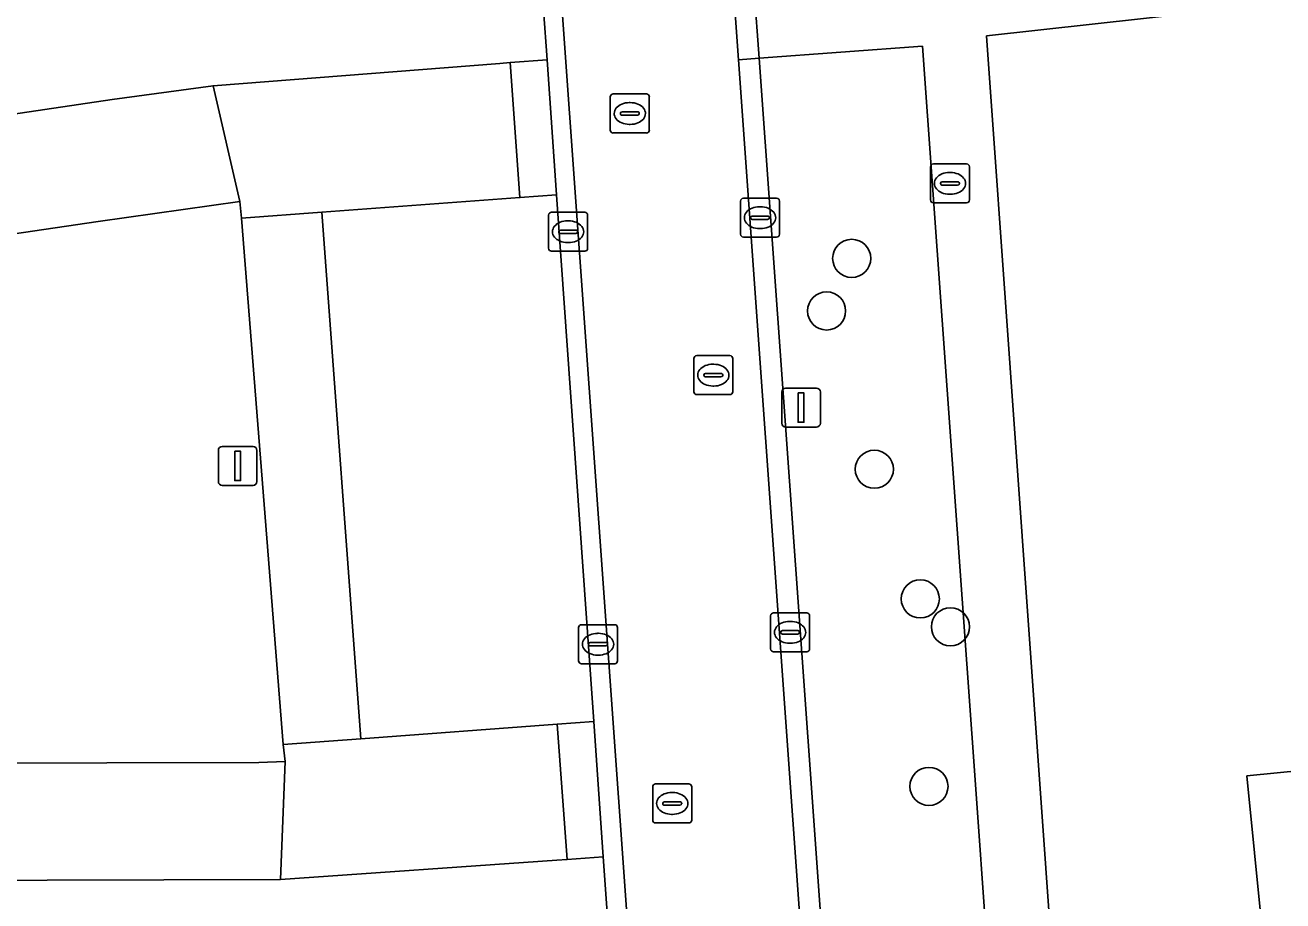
# Model space of a CAD drawing. Extents: x 162661 to 163484, y 380247 to 381230.
# Drawn here: x 163017.41 to 163049.68, y 380564.79 to 380587.25 of the extents above; entities that cross this region are included whole.
import ezdxf

# ---------------------------------------------------------------- set-up
doc = ezdxf.new("R2010")
doc.units = 0
for name, color, linetype in [('IMGEO_Boom', 7, 'Continuous'), ('IMGEO_Brandkraan', 7, 'Continuous'), ('IMGEO_Erf', 7, 'Continuous'), ('IMGEO_Groenvoorziening', 7, 'Continuous'), ('IMGEO_Kolk', 7, 'Continuous'), ('IMGEO_Lichtmast', 7, 'Continuous'), ('IMGEO_Pand', 7, 'Continuous'), ('IMGEO_Parkeervlak_open', 7, 'Continuous'), ('IMGEO_Rijbaan_lokaal_gesloten', 7, 'Continuous'), ('IMGEO_Rijbaan_lokaal_open', 7, 'Continuous'), ('IMGEO_Rioolput', 7, 'Continuous'), ('IMGEO_Voetpad_open', 7, 'Continuous')]:
    doc.layers.add(name, color=color, linetype=linetype)

msp = doc.modelspace()

# ---------------------------------------------------------------- linework, layer by layer
at = {"layer": 'IMGEO_Boom'}
for centre in [(163038.615, 380581.27), (163037.97, 380579.92), (163039.195, 380575.86), (163040.374, 380572.534), (163041.148, 380571.818), (163040.597, 380567.724)]:
    msp.add_circle(centre, 0.489, dxfattribs=at)
at = {"layer": 'IMGEO_Brandkraan'}
for p, q in [((163040.635, 380582.767), (163040.635, 380583.619)), ((163040.71, 380583.693), (163041.562, 380583.693)), ((163041.636, 380583.619), (163041.636, 380582.767)), ((163041.123, 380583.473), (163041.148, 380583.473)), ((163040.894, 380583.187), (163040.894, 380583.199)), ((163041.332, 380583.15), (163040.934, 380583.15)), ((163040.937, 380583.236), (163041.335, 380583.236)), ((163041.378, 380583.199), (163041.378, 380583.187)), ((163041.562, 380582.693), (163040.71, 380582.693)), ((163041.146, 380582.913), (163041.121, 380582.913))]:
    msp.add_line(p, q, dxfattribs=at)
for points in [[(163040.635, 380582.767), (163040.635, 380583.619)], [(163040.71, 380583.693), (163041.562, 380583.693)], [(163041.636, 380583.619), (163041.636, 380582.767)], [(163041.562, 380582.693), (163040.71, 380582.693)]]:
    msp.add_lwpolyline(points, dxfattribs=at)
for centre, radius, start, end in [((163040.712, 380583.617), 0.0765, 91.552, 178.448), ((163040.712, 380583.617), 0.0765, 91.552, 178.448), ((163041.56, 380583.617), 0.0765, 1.552, 88.448), ((163041.56, 380583.617), 0.0765, 1.552, 88.448), ((163040.934, 380583.196), 0.0403, 85.8775, 175.7526), ((163040.931, 380583.186), 0.0366, 178.938, 274.7102), ((163041.335, 380583.193), 0.043, 264.8664, 352.4533), ((163041.339, 380583.198), 0.0386, 1.7309, 96.639), ((163040.712, 380582.769), 0.0765, 181.552, 268.448), ((163040.712, 380582.769), 0.0765, 181.552, 268.448), ((163041.56, 380582.769), 0.0765, 271.552, 358.448), ((163041.56, 380582.769), 0.0765, 271.552, 358.448)]:
    msp.add_arc(centre, radius, start, end, dxfattribs=at)
for centre, major_axis, ratio, start_param, end_param in [((163041.122, 380583.193), (-0.387, 0.002), 0.722429, 4.712389, 7.853982), ((163041.147, 380583.193), (-0.39, 0.002), 0.717154, 1.570796, 4.712389)]:
    msp.add_ellipse(centre, major_axis=major_axis, ratio=ratio, start_param=start_param, end_param=end_param, dxfattribs=at)
at = {"layer": 'IMGEO_Erf'}
for points in [[(163027.659, 380630.102), (163026.735, 380630.035), (163026.469, 380630.016), (163019.499, 380629.512), (163000, 380629.551), (162995.135, 380629.56), (162966.701, 380629.588), (162966.959, 380625.81), (162969.904, 380584.293), (162970.367, 380578.072), (163000, 380582.425), (163019.64, 380585.341), (163022.23, 380585.696), (163029.584, 380586.27), (163029.856, 380586.292), (163030.799, 380586.365), (163030.707, 380587.644), (163027.752, 380628.784)], [(163110.709, 380584.612), (163108.503, 380584.435), (163071.752, 380581.021), (163070.867, 380590.166), (163070.497, 380590.125), (163042.074, 380586.977), (163046.628, 380523.045), (163076.447, 380526.277), (163075.37, 380533.477), (163111.52, 380538.838), (163114.801, 380539.349), (163114.529, 380544.063)], [(163057.286, 380563.044), (163059.267, 380563.241), (163059.669, 380559.19), (163057.807, 380559.005), (163057.982, 380557.233), (163053.633, 380556.801), (163053.457, 380558.574), (163049.726, 380558.204), (163048.754, 380567.994), (163056.716, 380568.784)], [(163032.858, 380557.149), (163032.332, 380564.613), (163032.24, 380565.916), (163031.312, 380565.851), (163031.045, 380565.832), (163023.958, 380565.333), (163000, 380565.265), (162971.283, 380565.188), (162971.633, 380560.525), (162974.83, 380512.958), (162990.833, 380515.067), (163000, 380516.265), (163026.58, 380519.722), (163034.169, 380520.303), (163034.52, 380520.339), (163035.425, 380520.4), (163035.344, 380521.792)]]:
    msp.add_lwpolyline(points, close=True, dxfattribs=at)
at = {"layer": 'IMGEO_Groenvoorziening'}
msp.add_lwpolyline([(163040.428, 380586.713), (163036.238, 380586.402), (163037.639, 380566.853), (163037.854, 380563.848), (163038.126, 380559.836), (163042.339, 380560.146), (163042.042, 380564.28), (163041.825, 380567.294)], close=True, dxfattribs=at)
msp.add_lwpolyline([(162975.946, 380568.214), (163000, 380568.286), (163023.4, 380568.333), (163024.075, 380568.362), (163024.026, 380568.8), (163022.955, 380582.305), (163022.913, 380582.732), (163019.281, 380582.218), (163000, 380579.378), (162975.27, 380575.768)], dxfattribs=at)
at = {"layer": 'IMGEO_Kolk'}
for p, q in [((163035.762, 380581.887), (163035.762, 380582.739)), ((163035.837, 380582.813), (163036.689, 380582.813)), ((163036.763, 380582.739), (163036.763, 380581.887)), ((163030.838, 380581.527), (163030.838, 380582.379)), ((163030.913, 380582.453), (163031.765, 380582.453)), ((163031.839, 380582.379), (163031.839, 380581.527)), ((163036.021, 380582.307), (163036.021, 380582.319)), ((163036.064, 380582.356), (163036.462, 380582.356)), ((163036.25, 380582.593), (163036.275, 380582.593)), ((163036.505, 380582.319), (163036.505, 380582.307)), ((163031.097, 380581.947), (163031.097, 380581.959)), ((163031.14, 380581.996), (163031.538, 380581.996)), ((163031.326, 380582.233), (163031.351, 380582.233)), ((163031.581, 380581.959), (163031.581, 380581.947)), ((163036.459, 380582.27), (163036.061, 380582.27)), ((163036.273, 380582.033), (163036.248, 380582.033)), ((163031.535, 380581.91), (163031.137, 380581.91)), ((163031.349, 380581.673), (163031.324, 380581.673)), ((163036.689, 380581.813), (163035.837, 380581.813)), ((163031.765, 380581.453), (163030.913, 380581.453)), ((163036.534, 380571.25), (163036.534, 380572.102)), ((163036.609, 380572.176), (163037.461, 380572.176)), ((163037.022, 380571.956), (163037.047, 380571.956)), ((163037.535, 380572.102), (163037.535, 380571.25)), ((163031.606, 380570.945), (163031.606, 380571.797)), ((163031.681, 380571.871), (163032.533, 380571.871)), ((163032.094, 380571.651), (163032.119, 380571.651)), ((163032.607, 380571.797), (163032.607, 380570.945)), ((163036.793, 380571.67), (163036.793, 380571.682)), ((163037.231, 380571.633), (163036.833, 380571.633)), ((163036.836, 380571.719), (163037.234, 380571.719)), ((163037.277, 380571.682), (163037.277, 380571.67)), ((163031.865, 380571.365), (163031.865, 380571.377)), ((163032.303, 380571.328), (163031.905, 380571.328)), ((163031.908, 380571.414), (163032.306, 380571.414)), ((163032.349, 380571.377), (163032.349, 380571.365)), ((163037.045, 380571.396), (163037.02, 380571.396)), ((163032.117, 380571.091), (163032.092, 380571.091)), ((163037.461, 380571.176), (163036.609, 380571.176)), ((163032.533, 380570.871), (163031.681, 380570.871))]:
    msp.add_line(p, q, dxfattribs=at)
for points in [[(163035.762, 380581.887), (163035.762, 380582.739)], [(163035.837, 380582.813), (163036.689, 380582.813)], [(163036.763, 380582.739), (163036.763, 380581.887)], [(163030.838, 380581.527), (163030.838, 380582.379)], [(163030.913, 380582.453), (163031.765, 380582.453)], [(163031.839, 380582.379), (163031.839, 380581.527)], [(163036.689, 380581.813), (163035.837, 380581.813)], [(163031.765, 380581.453), (163030.913, 380581.453)], [(163036.534, 380571.25), (163036.534, 380572.102)], [(163036.609, 380572.176), (163037.461, 380572.176)], [(163037.535, 380572.102), (163037.535, 380571.25)], [(163031.606, 380570.945), (163031.606, 380571.797)], [(163031.681, 380571.871), (163032.533, 380571.871)], [(163032.607, 380571.797), (163032.607, 380570.945)], [(163037.461, 380571.176), (163036.609, 380571.176)], [(163032.533, 380570.871), (163031.681, 380570.871)]]:
    msp.add_lwpolyline(points, dxfattribs=at)
for centre, radius, start, end in [((163035.839, 380582.737), 0.0765, 91.552, 178.448), ((163035.839, 380582.737), 0.0765, 91.552, 178.448), ((163036.687, 380582.737), 0.0765, 1.552, 88.448), ((163036.687, 380582.737), 0.0765, 1.552, 88.448), ((163030.915, 380582.377), 0.0765, 91.552, 178.448), ((163030.915, 380582.377), 0.0765, 91.552, 178.448), ((163031.763, 380582.377), 0.0765, 1.552, 88.448), ((163031.763, 380582.377), 0.0765, 1.552, 88.448), ((163036.061, 380582.316), 0.0403, 85.8775, 175.7526), ((163036.058, 380582.306), 0.0366, 178.938, 274.7102), ((163036.462, 380582.313), 0.043, 264.8664, 352.4533), ((163036.466, 380582.318), 0.0386, 1.7309, 96.639), ((163031.137, 380581.956), 0.0403, 85.8775, 175.7526), ((163031.542, 380581.958), 0.0386, 1.7309, 96.639), ((163031.134, 380581.946), 0.0366, 178.938, 274.7102), ((163031.538, 380581.953), 0.043, 264.8664, 352.4533), ((163035.839, 380581.889), 0.0765, 181.552, 268.448), ((163035.839, 380581.889), 0.0765, 181.552, 268.448), ((163036.687, 380581.889), 0.0765, 271.552, 358.448), ((163036.687, 380581.889), 0.0765, 271.552, 358.448), ((163030.915, 380581.529), 0.0765, 181.552, 268.448), ((163030.915, 380581.529), 0.0765, 181.552, 268.448), ((163031.763, 380581.529), 0.0765, 271.552, 358.448), ((163031.763, 380581.529), 0.0765, 271.552, 358.448), ((163036.611, 380572.1), 0.0765, 91.552, 178.448), ((163036.611, 380572.1), 0.0765, 91.552, 178.448), ((163037.459, 380572.1), 0.0765, 1.552, 88.448), ((163037.459, 380572.1), 0.0765, 1.552, 88.448), ((163031.683, 380571.795), 0.0765, 91.552, 178.448), ((163031.683, 380571.795), 0.0765, 91.552, 178.448), ((163032.531, 380571.795), 0.0765, 1.552, 88.448), ((163032.531, 380571.795), 0.0765, 1.552, 88.448), ((163036.833, 380571.679), 0.0403, 85.8775, 175.7526), ((163036.83, 380571.669), 0.0366, 178.938, 274.7102), ((163037.234, 380571.676), 0.043, 264.8664, 352.4533), ((163037.238, 380571.681), 0.0386, 1.7309, 96.639), ((163031.905, 380571.374), 0.0403, 85.8775, 175.7526), ((163031.902, 380571.364), 0.0366, 178.938, 274.7102), ((163032.306, 380571.371), 0.043, 264.8664, 352.4533), ((163032.31, 380571.376), 0.0386, 1.7309, 96.639), ((163036.611, 380571.252), 0.0765, 181.552, 268.448), ((163036.611, 380571.252), 0.0765, 181.552, 268.448), ((163037.459, 380571.252), 0.0765, 271.552, 358.448), ((163037.459, 380571.252), 0.0765, 271.552, 358.448), ((163031.683, 380570.947), 0.0765, 181.552, 268.448), ((163031.683, 380570.947), 0.0765, 181.552, 268.448), ((163032.531, 380570.947), 0.0765, 271.552, 358.448), ((163032.531, 380570.947), 0.0765, 271.552, 358.448)]:
    msp.add_arc(centre, radius, start, end, dxfattribs=at)
for centre, major_axis, ratio, start_param, end_param in [((163036.249, 380582.313), (-0.387, 0.002), 0.722429, 4.712389, 7.853982), ((163036.274, 380582.313), (-0.39, 0.002), 0.717154, 1.570796, 4.712389), ((163031.325, 380581.953), (-0.387, 0.002), 0.722429, 4.712389, 7.853982), ((163031.35, 380581.953), (-0.39, 0.002), 0.717154, 1.570796, 4.712389), ((163037.021, 380571.676), (-0.387, 0.002), 0.722429, 4.712389, 7.853982), ((163037.046, 380571.676), (-0.39, 0.002), 0.717154, 1.570796, 4.712389), ((163032.093, 380571.371), (-0.387, 0.002), 0.722429, 4.712389, 7.853982), ((163032.118, 380571.371), (-0.39, 0.002), 0.717154, 1.570796, 4.712389)]:
    msp.add_ellipse(centre, major_axis=major_axis, ratio=ratio, start_param=start_param, end_param=end_param, dxfattribs=at)
at = {"layer": 'IMGEO_Lichtmast'}
for p, q in [((163036.82, 380577.042), (163036.82, 380577.842)), ((163036.82, 380577.842), (163036.82, 380577.042)), ((163036.92, 380577.942), (163037.71, 380577.942)), ((163037.71, 380577.942), (163036.92, 380577.942)), ((163037.81, 380577.842), (163037.81, 380577.042)), ((163037.81, 380577.042), (163037.81, 380577.842)), ((163037.71, 380576.942), (163036.92, 380576.942)), ((163036.92, 380576.942), (163037.71, 380576.942)), ((163022.365, 380575.545), (163022.365, 380576.345)), ((163022.365, 380576.345), (163022.365, 380575.545)), ((163022.465, 380576.445), (163023.255, 380576.445)), ((163023.255, 380576.445), (163022.465, 380576.445)), ((163023.355, 380576.345), (163023.355, 380575.545)), ((163023.355, 380575.545), (163023.355, 380576.345)), ((163023.255, 380575.445), (163022.465, 380575.445)), ((163022.465, 380575.445), (163023.255, 380575.445))]:
    msp.add_line(p, q, dxfattribs=at)
for points in [[(163037.24, 380577.817), (163037.39, 380577.817), (163037.39, 380577.067), (163037.24, 380577.067), (163037.24, 380577.817)], [(163022.785, 380576.32), (163022.935, 380576.32), (163022.935, 380575.57), (163022.785, 380575.57), (163022.785, 380576.32)]]:
    msp.add_lwpolyline(points, dxfattribs=at)
for centre, start, end in [((163036.92, 380577.842), 90, 180), ((163036.92, 380577.842), 90, 180), ((163037.71, 380577.842), 0, 90), ((163037.71, 380577.842), 360, 90), ((163036.92, 380577.042), 180, 270), ((163036.92, 380577.042), 180, 270), ((163037.71, 380577.042), 270, 0), ((163037.71, 380577.042), 270, 0), ((163022.465, 380576.345), 90, 180), ((163022.465, 380576.345), 90, 180), ((163023.255, 380576.345), 0, 90), ((163023.255, 380576.345), 360, 90), ((163022.465, 380575.545), 180, 270), ((163022.465, 380575.545), 180, 270), ((163023.255, 380575.545), 270, 0), ((163023.255, 380575.545), 270, 0)]:
    msp.add_arc(centre, 0.1, start, end, dxfattribs=at)
at = {"layer": 'IMGEO_Pand'}
msp.add_lwpolyline([(163059.267, 380563.241), (163057.286, 380563.044), (163056.716, 380568.784), (163048.754, 380567.994), (163049.726, 380558.204), (163053.457, 380558.574), (163053.633, 380556.801), (163057.982, 380557.233), (163057.807, 380559.005), (163059.669, 380559.19)], close=True, dxfattribs=at)
at = {"layer": 'IMGEO_Parkeervlak_open'}
msp.add_lwpolyline([(163031.043, 380582.898), (163030.103, 380582.829), (163025.02, 380582.456), (163026.019, 380568.947), (163031.057, 380569.32), (163031.995, 380569.39)], close=True, dxfattribs=at)
at = {"layer": 'IMGEO_Rijbaan_lokaal_gesloten'}
for points in [[(163022.717, 380767.964), (163022.107, 380776.024), (163017.916, 380772.446), (163017.988, 380771.487), (163018.303, 380767.59), (163023.593, 380693.674), (163033.38, 380556.929), (163037.467, 380499.08), (163041.077, 380447.98)], [(163045.357, 380450.111), (163037.801, 380557.176), (163035.712, 380586.364), (163022.717, 380767.964)]]:
    msp.add_lwpolyline(points, dxfattribs=at)
at = {"layer": 'IMGEO_Rijbaan_lokaal_open'}
for points in [[(163022.717, 380767.964), (163035.712, 380586.364), (163036.238, 380586.402), (163036.113, 380588.143), (163035.256, 380600.095), (163034.899, 380605.069), (163034.771, 380606.859), (163034.224, 380614.487), (163033.271, 380627.788), (163032.933, 380632.503)], [(163038.478, 380554.744), (163038.46, 380555.004), (163038.407, 380555.75), (163038.328, 380556.861), (163038.303, 380557.221), (163038.126, 380559.836), (163037.854, 380563.848), (163037.639, 380566.853), (163036.238, 380586.402), (163035.712, 380586.364), (163037.801, 380557.176), (163045.357, 380450.111)], [(162975.27, 380575.768), (163000, 380579.378), (163019.281, 380582.218), (163022.913, 380582.732), (163022.23, 380585.696), (163019.64, 380585.341), (163000, 380582.425), (162970.367, 380578.072), (162971.283, 380565.188), (163000, 380565.265), (163023.958, 380565.333), (163024.075, 380568.362), (163023.4, 380568.333), (163000, 380568.286), (162975.946, 380568.214)]]:
    msp.add_lwpolyline(points, dxfattribs=at)
for points in [[(163023.593, 380693.674), (163023.144, 380693.642), (163026.045, 380652.952), (163026.144, 380651.557), (163026.388, 380648.099), (163027.416, 380633.544), (163027.659, 380630.102), (163027.752, 380628.784), (163030.707, 380587.644), (163030.799, 380586.365), (163031.043, 380582.898), (163031.995, 380569.39), (163032.24, 380565.916), (163032.332, 380564.613), (163032.858, 380557.149), (163035.344, 380521.792), (163035.425, 380520.4), (163035.716, 380516.789), (163036.702, 380502.641), (163036.984, 380499.046), (163037.467, 380499.08), (163033.38, 380556.929)], [(163029.856, 380586.292), (163029.584, 380586.27), (163022.23, 380585.696), (163022.913, 380582.732), (163022.955, 380582.305), (163025.02, 380582.456), (163030.103, 380582.829)], [(163030.799, 380586.365), (163029.856, 380586.292), (163030.103, 380582.829), (163031.043, 380582.898)], [(163031.995, 380569.39), (163031.057, 380569.32), (163031.312, 380565.851), (163032.24, 380565.916)], [(163031.057, 380569.32), (163026.019, 380568.947), (163024.026, 380568.8), (163024.075, 380568.362), (163023.958, 380565.333), (163031.045, 380565.832), (163031.312, 380565.851)]]:
    msp.add_lwpolyline(points, close=True, dxfattribs=at)
at = {"layer": 'IMGEO_Rioolput'}
for p, q in [((163032.421, 380584.56), (163032.421, 380585.412)), ((163032.496, 380585.486), (163033.348, 380585.486)), ((163032.909, 380585.266), (163032.934, 380585.266)), ((163033.422, 380585.412), (163033.422, 380584.56)), ((163032.68, 380584.98), (163032.68, 380584.992)), ((163033.118, 380584.943), (163032.72, 380584.943)), ((163032.723, 380585.029), (163033.121, 380585.029)), ((163033.164, 380584.992), (163033.164, 380584.98)), ((163032.932, 380584.706), (163032.907, 380584.706)), ((163033.348, 380584.486), (163032.496, 380584.486)), ((163034.639, 380578.774), (163035.491, 380578.774)), ((163034.564, 380577.848), (163034.564, 380578.7)), ((163035.052, 380578.554), (163035.077, 380578.554)), ((163035.565, 380578.7), (163035.565, 380577.848)), ((163034.823, 380578.268), (163034.823, 380578.28)), ((163035.261, 380578.231), (163034.863, 380578.231)), ((163034.866, 380578.317), (163035.264, 380578.317)), ((163035.307, 380578.28), (163035.307, 380578.268)), ((163035.491, 380577.774), (163034.639, 380577.774)), ((163035.075, 380577.994), (163035.05, 380577.994)), ((163033.584, 380567.787), (163034.436, 380567.787)), ((163033.509, 380566.861), (163033.509, 380567.713)), ((163033.997, 380567.567), (163034.022, 380567.567)), ((163034.51, 380567.713), (163034.51, 380566.861)), ((163033.768, 380567.281), (163033.768, 380567.293)), ((163034.206, 380567.244), (163033.808, 380567.244)), ((163033.811, 380567.33), (163034.209, 380567.33)), ((163034.252, 380567.293), (163034.252, 380567.281)), ((163034.02, 380567.007), (163033.995, 380567.007)), ((163034.436, 380566.787), (163033.584, 380566.787))]:
    msp.add_line(p, q, dxfattribs=at)
for points in [[(163032.421, 380584.56), (163032.421, 380585.412)], [(163032.496, 380585.486), (163033.348, 380585.486)], [(163033.422, 380585.412), (163033.422, 380584.56)], [(163033.348, 380584.486), (163032.496, 380584.486)], [(163034.639, 380578.774), (163035.491, 380578.774)], [(163034.564, 380577.848), (163034.564, 380578.7)], [(163035.565, 380578.7), (163035.565, 380577.848)], [(163035.491, 380577.774), (163034.639, 380577.774)], [(163033.584, 380567.787), (163034.436, 380567.787)], [(163033.509, 380566.861), (163033.509, 380567.713)], [(163034.51, 380567.713), (163034.51, 380566.861)], [(163034.436, 380566.787), (163033.584, 380566.787)]]:
    msp.add_lwpolyline(points, dxfattribs=at)
for centre, radius, start, end in [((163032.498, 380585.41), 0.0765, 91.552, 178.448), ((163032.498, 380585.41), 0.0765, 91.552, 178.448), ((163033.346, 380585.41), 0.0765, 1.552, 88.448), ((163033.346, 380585.41), 0.0765, 1.552, 88.448), ((163032.72, 380584.989), 0.0403, 85.8775, 175.7526), ((163032.717, 380584.979), 0.0366, 178.938, 274.7102), ((163033.121, 380584.986), 0.043, 264.8664, 352.4533), ((163033.125, 380584.991), 0.0386, 1.7309, 96.639), ((163032.498, 380584.562), 0.0765, 181.552, 268.448), ((163032.498, 380584.562), 0.0765, 181.552, 268.448), ((163033.346, 380584.562), 0.0765, 271.552, 358.448), ((163033.346, 380584.562), 0.0765, 271.552, 358.448), ((163034.641, 380578.698), 0.0765, 91.552, 178.448), ((163034.641, 380578.698), 0.0765, 91.552, 178.448), ((163035.489, 380578.698), 0.0765, 1.552, 88.448), ((163035.489, 380578.698), 0.0765, 1.552, 88.448), ((163034.863, 380578.277), 0.0403, 85.8775, 175.7526), ((163034.86, 380578.267), 0.0366, 178.938, 274.7102), ((163035.264, 380578.274), 0.043, 264.8664, 352.4533), ((163035.268, 380578.279), 0.0386, 1.7309, 96.639), ((163034.641, 380577.85), 0.0765, 181.552, 268.448), ((163034.641, 380577.85), 0.0765, 181.552, 268.448), ((163035.489, 380577.85), 0.0765, 271.552, 358.448), ((163035.489, 380577.85), 0.0765, 271.552, 358.448), ((163033.586, 380567.711), 0.0765, 91.552, 178.448), ((163033.586, 380567.711), 0.0765, 91.552, 178.448), ((163034.434, 380567.711), 0.0765, 1.552, 88.448), ((163034.434, 380567.711), 0.0765, 1.552, 88.448), ((163033.808, 380567.29), 0.0403, 85.8775, 175.7526), ((163033.805, 380567.28), 0.0366, 178.938, 274.7102), ((163034.209, 380567.287), 0.043, 264.8664, 352.4533), ((163034.213, 380567.292), 0.0386, 1.7309, 96.639), ((163033.586, 380566.863), 0.0765, 181.552, 268.448), ((163033.586, 380566.863), 0.0765, 181.552, 268.448), ((163034.434, 380566.863), 0.0765, 271.552, 358.448), ((163034.434, 380566.863), 0.0765, 271.552, 358.448)]:
    msp.add_arc(centre, radius, start, end, dxfattribs=at)
for centre, major_axis, ratio, start_param, end_param in [((163032.908, 380584.986), (-0.387, 0.002), 0.722429, 4.712389, 7.853982), ((163032.933, 380584.986), (-0.39, 0.002), 0.717154, 1.570796, 4.712389), ((163035.051, 380578.274), (-0.387, 0.002), 0.722429, 4.712389, 7.853982), ((163035.076, 380578.274), (-0.39, 0.002), 0.717154, 1.570796, 4.712389), ((163033.996, 380567.287), (-0.387, 0.002), 0.722429, 4.712389, 7.853982), ((163034.021, 380567.287), (-0.39, 0.002), 0.717154, 1.570796, 4.712389)]:
    msp.add_ellipse(centre, major_axis=major_axis, ratio=ratio, start_param=start_param, end_param=end_param, dxfattribs=at)
at = {"layer": 'IMGEO_Voetpad_open'}
for points in [[(163037.134, 380631.949), (163037.337, 380629.134), (163038.464, 380613.644), (163038.862, 380608.156), (163039.064, 380605.368), (163039.424, 380600.394), (163040.286, 380588.465), (163036.113, 380588.143), (163036.238, 380586.402), (163040.428, 380586.713), (163041.825, 380567.294), (163042.042, 380564.28), (163042.339, 380560.146), (163042.557, 380557.127), (163042.635, 380556.036), (163042.7, 380555.033), (163043.696, 380541.217)], [(163051.286, 380456.864), (163048.191, 380500), (163046.661, 380521.315), (163076.715, 380524.487), (163076.447, 380526.277), (163046.628, 380523.045), (163042.074, 380586.977), (163070.497, 380590.125)]]:
    msp.add_lwpolyline(points, dxfattribs=at)
msp.add_lwpolyline([(163025.02, 380582.456), (163022.955, 380582.305), (163024.026, 380568.8), (163026.019, 380568.947)], close=True, dxfattribs=at)

doc.saveas('drawing.dxf')
